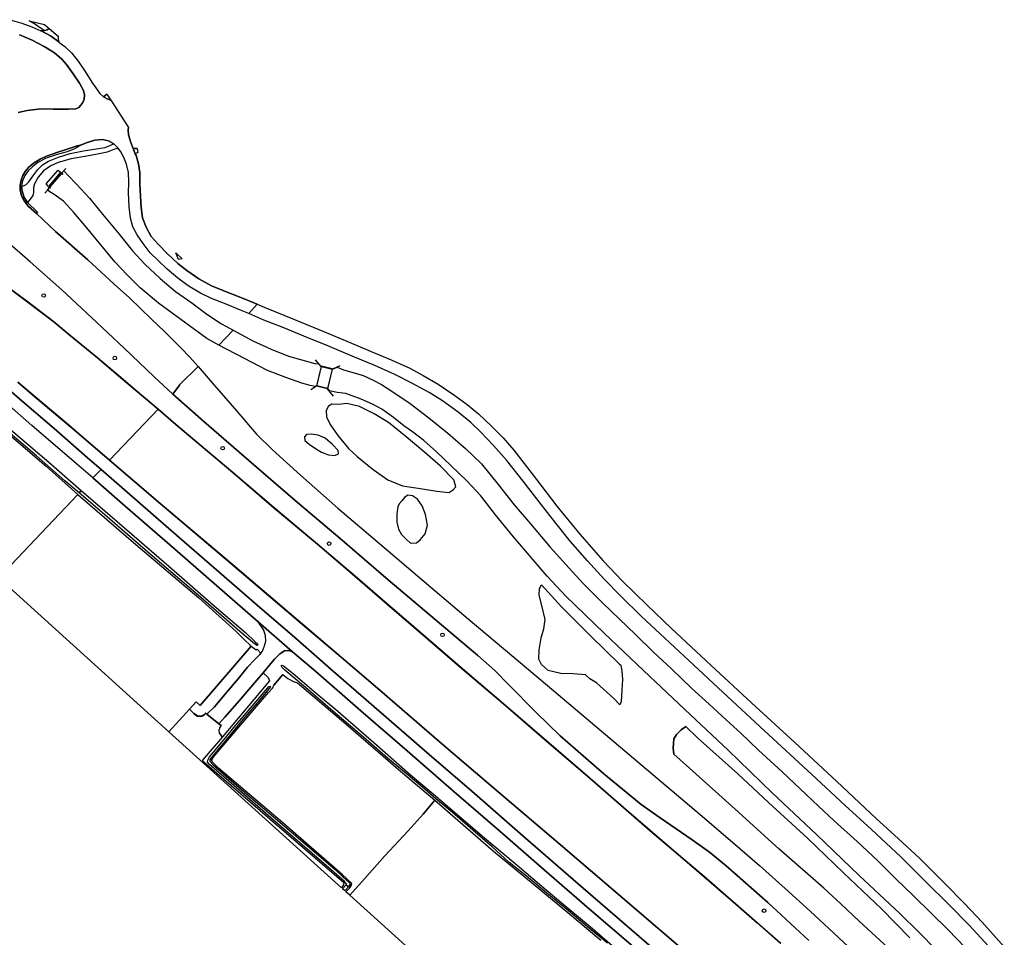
# Model space of a CAD drawing. Extents: x -26035517 to 31750492, y -9237385 to 8160032.
# Tile 297 of 298: x 26956899 to 27299401, y -2984719 to -2665594. Entities that reach past the tile are written whole.
import ezdxf

# ---------------------------------------------------------------- set-up
doc = ezdxf.new("R2010")
doc.units = 0
doc.layers.get('0').update_dxf_attribs({"linetype": 'CONTINUOUS'})
doc.layers.add('T-25', color=7, linetype='CONTINUOUS')

# ---------------------------------------------------------------- blocks, each defined once
blk = doc.blocks.new('BOLDER')
at = {"color": 0}
blk.add_circle((0, 0), 0.625, dxfattribs=at)

msp = doc.modelspace()

# ---------------------------------------------------------------- linework, layer by layer
at = {"layer": 'T-25', "color": 9}
for points in [[(26953618, -2665594, 10921), (26957621, -2666777, 10950), (26961129, -2668101, 10942), (26964291, -2669478, 10954), (26964380, -2669517, 10954), (26967618, -2671263, 10967), (26970534, -2673347, 10925), (26970554, -2673362, 10925), (26972604, -2674868, 10905), (26974928, -2677098, 10868), (26977295, -2679964, 10855), (26979456, -2683230, 10954), (26982240, -2687614, 10921), (26984799, -2691277, 11012), (26986072, -2692422, 11020), (26987303, -2693104, 11020), (26988575, -2693567, 11020), (26994776, -2703142, 10925), (26994607, -2703929, 10925), (26994700, -2705601, 10925), (26995512, -2708245, 10892), (26996379, -2710407, 10854), (26997119, -2712250, 10821), (26997362, -2712856, 10810), (26998198, -2715772, 10830), (26998681, -2718784, 10826), (26998693, -2722823, 10834), (26998936, -2726937, 10793), (26999210, -2730865, 10768), (26999624, -2734529, 10773), (27000841, -2737787, 10760), (27002684, -2740959, 10752), (27005131, -2743754, 10764), (27008199, -2746943, 10793), (27011924, -2750339, 10789), (27015037, -2752818, 10789), (27019247, -2755735, 10740), (27023668, -2758116, 10777), (27028475, -2760102, 10773), (27033813, -2762210, 10863), (27039534, -2764581, 10907), (27036641, -2767739, 10891), (27033653, -2766578, 10905), (27028686, -2764526, 10913), (27023669, -2762537, 10925), (27019796, -2760720, 10913), (27015454, -2758175, 10925), (27011896, -2755483, 10901), (27008242, -2752399, 10884), (27005071, -2749369, 10884), (27002338, -2746636, 10872), (26999851, -2743468, 10876), (26997781, -2740409, 10884), (26996265, -2737670, 10872), (26995423, -2734654, 10851), (26994993, -2730641, 10814), (26994793, -2725760, 10843), (26994840, -2722047, 10785), (26994748, -2718720, 10773), (26994037, -2715885, 10785), (26993123, -2713540, 10785), (26992120, -2711581, 10855), (26991108, -2710221, 10855), (26989677, -2708722, 10869), (26987795, -2707772, 10917), (26985729, -2707254, 11037), (26983082, -2707456, 11161), (26980424, -2708306, 11239), (26978415, -2709123, 11280), (26976500, -2709631, 11351), (26973109, -2710707, 11342), (26969841, -2711817, 11425), (26966242, -2713067, 11503), (26964024, -2714122, 11569), (26961735, -2715466, 11615), (26960094, -2716852, 11702), (26958850, -2718338, 11755), (26957936, -2719737, 11817), (26957391, -2721401, 11826), (26957022, -2723124, 11834), (26957091, -2724820, 11842), (26957525, -2726810, 11871), (26958412, -2728548, 11908), (26959902, -2730398, 11920), (26962729, -2733024, 11900), (26969342, -2739205, 11892), (26980583, -2749059, 11859), (26989817, -2757552, 11871), (26995056, -2762352, 11904), (27002799, -2769742, 11879), (27007308, -2774026, 11879), (27013054, -2779856, 11883), (27016118, -2783007, 11817), (27019032, -2786261, 11860), (27012642, -2792468, 12039), (27012440, -2792677, 12039), (27010123, -2795769, 11960), (27003636, -2789829, 11958), (26993251, -2779878, 11954), (26981913, -2769202, 11999), (26971513, -2759573, 12028), (26960531, -2749785, 12020), (26952504, -2742864, 12024)], [(26953618, -2665594, 10921), (26957621, -2666777, 10950), (26961129, -2668101, 10942), (26964291, -2669478, 10954), (26964380, -2669517, 10954), (26967618, -2671263, 10967), (26970534, -2673347, 10925), (26970554, -2673362, 10925), (26972604, -2674868, 10905), (26974928, -2677098, 10868), (26977295, -2679964, 10855), (26979456, -2683230, 10954), (26982240, -2687614, 10921), (26984799, -2691277, 11012), (26986072, -2692422, 11020), (26987303, -2693104, 11020), (26988575, -2693567, 11020)], [(26956372, -2697838, 11499), (26959474, -2697217, 11367), (26964394, -2696568, 11326), (26968552, -2696665, 11276), (26973868, -2696726, 11219), (26976442, -2696604, 11181), (26977443, -2696072, 11157), (26978190, -2695301, 11136), (26978807, -2694374, 11082), (26979347, -2693274, 11020), (26979491, -2691731, 10954), (26979096, -2690210, 10929), (26977674, -2687695, 10901), (26975535, -2684459, 10876), (26973207, -2681192, 10851), (26971593, -2679346, 10851), (26968963, -2677081, 10851), (26965429, -2674914, 10884), (26961269, -2672751, 10888), (26956800, -2670885, 10909)], [(26956800, -2670885, 10909), (26961269, -2672751, 10888), (26965429, -2674914, 10884), (26968963, -2677081, 10851), (26971593, -2679346, 10851), (26973207, -2681192, 10851), (26975535, -2684459, 10876), (26977674, -2687695, 10901), (26979096, -2690210, 10929), (26979491, -2691731, 10954), (26979347, -2693274, 11020), (26978807, -2694374, 11082), (26978190, -2695301, 11136), (26977443, -2696072, 11157), (26976442, -2696604, 11181), (26973868, -2696726, 11219), (26968552, -2696665, 11276), (26964394, -2696568, 11326), (26959474, -2697217, 11367), (26956372, -2697838, 11499)], [(26967175, -2668646, 10962), (26966503, -2669110, 11000), (26965626, -2669293, 11000), (26965424, -2669321, 10993), (26964291, -2669478, 10954)], [(26970318, -2671350, 10942), (26970301, -2672457, 10934), (26970534, -2673347, 10925)], [(26987238, -2691451, 10962), (26986072, -2692422, 11020)], [(27039534, -2764581, 10907), (27033813, -2762210, 10863), (27028475, -2760102, 10773), (27023668, -2758116, 10777), (27019247, -2755735, 10740), (27015037, -2752818, 10789), (27011924, -2750339, 10789), (27008199, -2746943, 10793), (27005131, -2743754, 10764), (27002684, -2740959, 10752), (27000841, -2737787, 10760), (26999624, -2734529, 10773), (26999210, -2730865, 10768), (26998936, -2726937, 10793), (26998693, -2722823, 10834), (26998681, -2718784, 10826), (26998198, -2715772, 10830), (26997362, -2712856, 10810), (26997119, -2712250, 10821), (26996379, -2710407, 10854), (26995512, -2708245, 10892), (26994700, -2705601, 10925), (26994607, -2703929, 10925), (26994776, -2703142, 10925)], [(26978415, -2709123, 11280), (26976500, -2709631, 11351), (26973109, -2710707, 11342), (26969841, -2711817, 11425), (26966242, -2713067, 11503), (26964024, -2714122, 11569), (26961735, -2715466, 11615), (26960094, -2716852, 11702), (26958850, -2718338, 11755), (26957936, -2719737, 11817), (26957391, -2721401, 11826), (26957022, -2723124, 11834), (26957091, -2724820, 11842), (26957525, -2726810, 11871), (26958412, -2728548, 11908), (26959902, -2730398, 11920), (26962729, -2733024, 11900), (26963120, -2732552, 11916), (26959582, -2729119, 11937)], [(26989677, -2708722, 10869), (26991108, -2710221, 10855), (26989591, -2710741, 10913), (26987324, -2711609, 10967), (26983971, -2712316, 11049), (26980275, -2713049, 11198), (26974854, -2714034, 11338), (26970301, -2715263, 11425), (26967691, -2716362, 11487), (26965223, -2718131, 11545), (26963299, -2720379, 11619), (26962073, -2722667, 11706), (26961659, -2723954, 11805), (26961658, -2725660, 11830), (26961450, -2726759, 11859), (26960563, -2728027, 11912), (26959582, -2729119, 11937), (26958474, -2727384, 11875), (26957722, -2725069, 11772), (26957567, -2723484, 11809), (26958188, -2723407, 11830), (26959197, -2722915, 11813), (26960114, -2721940, 11784), (26961826, -2719584, 11689), (26963217, -2717665, 11611), (26964806, -2716088, 11561), (26966947, -2714778, 11541), (26970385, -2713443, 11508), (26974510, -2712112, 11429), (26979038, -2711258, 11264), (26983455, -2710537, 11152), (26986632, -2710022, 10971), (26988267, -2709396, 10909), (26989677, -2708722, 10869)], [(26978415, -2709123, 11280), (26976013, -2710504, 11347), (26973408, -2711510, 11367), (26969960, -2712519, 11404), (26966081, -2713754, 11528), (26963205, -2715280, 11598), (26961300, -2716756, 11673), (26959818, -2718171, 11739), (26958720, -2719731, 11772), (26957909, -2721634, 11797), (26957567, -2723484, 11809)], [(26978415, -2709123, 11280), (26980424, -2708306, 11239), (26983082, -2707456, 11161), (26985729, -2707254, 11037), (26987795, -2707772, 10917), (26989677, -2708722, 10869)], [(27036641, -2767739, 10891), (27033653, -2766578, 10905), (27028686, -2764526, 10913), (27023669, -2762537, 10925), (27019796, -2760720, 10913), (27015454, -2758175, 10925), (27011896, -2755483, 10901), (27008242, -2752399, 10884), (27005071, -2749369, 10884), (27002338, -2746636, 10872), (26999851, -2743468, 10876), (26997781, -2740409, 10884), (26996265, -2737670, 10872), (26995423, -2734654, 10851), (26994993, -2730641, 10814), (26994793, -2725760, 10843), (26994840, -2722047, 10785), (26994748, -2718720, 10773), (26994037, -2715885, 10785), (26993123, -2713540, 10785), (26992120, -2711581, 10855), (26991108, -2710221, 10855)], [(26997715, -2710350, 10851), (26996379, -2710407, 10854)], [(26998017, -2711785, 10851), (26997119, -2712250, 10821)], [(26972917, -2717383, 10661), (26971419, -2718947, 10620), (26971044, -2718651, 10620), (26966969, -2723554, 10591), (26967310, -2723852, 10591), (26966534, -2724894, 10600), (26965593, -2725952, 10607)], [(26966899, -2723560, 10591), (26966097, -2722723, 10657), (26970283, -2717885, 10719), (26971037, -2718582, 10620)], [(26971364, -2718995, 11805), (26967350, -2723738, 11809)], [(26971830, -2719372, 10636), (26971419, -2718947, 10620)], [(26967580, -2724086, 10591), (26967310, -2723852, 10591)], [(27019032, -2786261, 11860), (27016118, -2783007, 11817), (27013054, -2779856, 11883), (27007308, -2774026, 11879), (27002799, -2769742, 11879), (26995056, -2762352, 11904), (26989817, -2757552, 11871), (26980583, -2749059, 11859), (26969342, -2739205, 11892), (26962729, -2733024, 11900)], [(27010123, -2795769, 11960), (27003636, -2789829, 11958), (26993251, -2779878, 11954), (26981913, -2769202, 11999), (26971513, -2759573, 12028), (26960531, -2749785, 12020), (26952504, -2742864, 12024), (26949576, -2740347, 12073)], [(26953279, -2758868, 10938), (26959334, -2763371, 10979), (26968816, -2770584, 10979), (26974466, -2775307, 10979), (26983994, -2783104, 10975), (26992082, -2789940, 11070), (27005102, -2801021, 11086), (27005038, -2801097, 10630), (26992018, -2790016, 10630), (26983930, -2783180, 10630), (26974402, -2775385, 10630), (26968754, -2770662, 10630), (26959274, -2763451, 10630), (26953219, -2758948, 10630)], [(26953219, -2758948, 10630), (26959274, -2763451, 10630), (26968754, -2770662, 10630), (26974402, -2775385, 10630), (26983930, -2783180, 10630), (26992018, -2790016, 10630), (27005038, -2801097, 10630), (26988155, -2818836, 10630), (26977416, -2809578, 10630), (26973821, -2806535, 10630), (26962246, -2796738, 10630), (26956293, -2791649, 10630)], [(26953249, -2758908, 10938), (26959304, -2763411, 10979), (26968785, -2770623, 10979), (26974434, -2775346, 10979), (26983962, -2783142, 10975), (26992050, -2789978, 11070), (27005070, -2801059, 11086)], [(26985206, -2822045, 12014), (26980401, -2817896, 11949), (26968924, -2807740, 11875), (26956921, -2797508, 11813), (26945357, -2787535, 11792), (26933189, -2776787, 11772), (26923119, -2768157, 11879), (26917827, -2763808, 11838)], [(27293924, -2987759, 11015), (27287170, -2980530, 11015), (27280263, -2973412, 10986), (27272037, -2965362, 10944), (27263371, -2956755, 10911), (27253217, -2947235, 10973), (27244096, -2938877, 10978), (27232312, -2927997, 10998), (27215930, -2912858, 10994), (27201480, -2899505, 10990), (27189616, -2888397, 10957), (27179639, -2879190, 10973), (27173073, -2872983, 11015), (27165983, -2866102, 11019), (27160233, -2860136, 11011), (27154454, -2853837, 11011), (27148384, -2846896, 10994), (27143448, -2840746, 10998), (27137550, -2833215, 11002), (27132023, -2826047, 10986), (27126355, -2818882, 10953), (27121728, -2813639, 10957), (27117333, -2809080, 10940), (27113776, -2805640, 10936), (27109395, -2802110, 10924), (27103924, -2798196, 10907), (27099286, -2795279, 10903), (27093321, -2791944, 10903), (27087443, -2789022, 10903), (27080429, -2785847, 10878), (27073372, -2782938, 10882), (27064074, -2779044, 10895), (27055787, -2775614, 10907), (27048727, -2772792, 10915), (27041817, -2770052, 10903), (27036641, -2767739, 10891), (27039534, -2764581, 10907), (27041922, -2765575, 10920), (27052533, -2769869, 10920), (27062876, -2774204, 10907), (27070689, -2777380, 10965), (27079145, -2780935, 10990), (27086110, -2783880, 10994), (27092665, -2786813, 10994), (27097281, -2789319, 10998), (27102512, -2792376, 10998), (27108259, -2796257, 10990), (27112605, -2799424, 10990), (27116445, -2802613, 11011), (27121028, -2807007, 11002), (27125082, -2811025, 10994), (27128744, -2815298, 10986), (27132429, -2819970, 10965), (27136671, -2825479, 10965), (27143744, -2834773, 10940), (27151692, -2844511, 10915), (27159837, -2853843, 10903), (27166538, -2860894, 10895), (27175147, -2869191, 10878), (27183622, -2877329, 10895), (27197265, -2890114, 10895), (27211420, -2903151, 10895), (27226489, -2917007, 10886), (27241123, -2930533, 10886), (27254872, -2943441, 10878), (27262639, -2950480, 10878), (27269889, -2957142, 10878), (27278599, -2965906, 10882), (27285557, -2972936, 10891), (27291673, -2979448, 10891), (27299401, -2988090, 10891)], [(27039534, -2764581, 10907), (27041922, -2765575, 10920), (27052533, -2769869, 10920), (27062876, -2774204, 10907), (27070689, -2777380, 10965), (27079145, -2780935, 10990), (27086110, -2783880, 10994), (27092665, -2786813, 10994), (27097281, -2789319, 10998), (27102512, -2792376, 10998), (27108259, -2796257, 10990), (27112605, -2799424, 10990), (27116445, -2802613, 11011), (27121028, -2807007, 11002), (27125082, -2811025, 10994), (27128744, -2815298, 10986), (27132429, -2819970, 10965), (27136671, -2825479, 10965), (27143744, -2834773, 10940), (27151692, -2844511, 10915), (27159837, -2853843, 10903), (27166538, -2860894, 10895), (27175147, -2869191, 10878), (27183622, -2877329, 10895), (27197265, -2890114, 10895), (27211420, -2903151, 10895), (27226489, -2917007, 10886), (27241123, -2930533, 10886), (27254872, -2943441, 10878), (27262639, -2950480, 10878), (27269889, -2957142, 10878), (27278599, -2965906, 10882), (27285557, -2972936, 10891), (27291673, -2979448, 10891), (27299401, -2988090, 10891)], [(27293924, -2987759, 11015), (27287170, -2980530, 11015), (27280263, -2973412, 10986), (27272037, -2965362, 10944), (27263371, -2956755, 10911), (27253217, -2947235, 10973), (27244096, -2938877, 10978), (27232312, -2927997, 10998), (27215930, -2912858, 10994), (27201480, -2899505, 10990), (27189616, -2888397, 10957), (27179639, -2879190, 10973), (27173073, -2872983, 11015), (27165983, -2866102, 11019), (27160233, -2860136, 11011), (27154454, -2853837, 11011), (27148384, -2846896, 10994), (27143448, -2840746, 10998), (27137550, -2833215, 11002), (27132023, -2826047, 10986), (27126355, -2818882, 10953), (27121728, -2813639, 10957), (27117333, -2809080, 10940), (27113776, -2805640, 10936), (27109395, -2802110, 10924), (27103924, -2798196, 10907), (27099286, -2795279, 10903), (27093321, -2791944, 10903), (27087443, -2789022, 10903), (27080429, -2785847, 10878), (27073372, -2782938, 10882), (27064074, -2779044, 10895), (27055787, -2775614, 10907), (27048727, -2772792, 10915), (27041817, -2770052, 10903), (27036641, -2767739, 10891)], [(26982365, -2824981, 11976), (26976650, -2820084, 11970), (26961128, -2806671, 11949), (26944262, -2792013, 11842), (26929606, -2779315, 11826), (26923344, -2773923, 11839)], [(27275860, -2989183, 9817), (27269651, -2982899, 9817), (27263041, -2976470, 9817), (27248929, -2963192, 9817), (27234043, -2948919, 9817), (27218691, -2934480, 9817), (27203374, -2919693, 9817), (27188280, -2905546, 9817), (27173879, -2891930, 9817), (27160230, -2878911, 9817), (27146878, -2866033, 9817), (27140338, -2859157, 9817), (27128669, -2845480, 9817), (27122454, -2837849, 9817), (27117347, -2831230, 9817), (27112486, -2826009, 9817), (27106926, -2820592, 9817), (27101883, -2815875, 9817), (27097455, -2811964, 9817), (27093582, -2808975, 9817), (27090475, -2806829, 9817), (27086949, -2803917, 9817), (27082814, -2800998, 9817), (27079574, -2799346, 9817), (27075653, -2797568, 9817), (27070352, -2795604, 9817), (27067297, -2795228, 9817), (27064716, -2794723, 9817), (27064035, -2793903, 9817), (27060134, -2792944, 9817), (27059753, -2793194, 9817), (27057977, -2792776, 9817), (27055064, -2792027, 9817), (27049427, -2790085, 9817), (27043064, -2787623, 9817), (27037536, -2784713, 9817), (27032444, -2782051, 9817), (27028567, -2780086, 9817), (27026116, -2778788, 9817), (27031140, -2773586, 9817), (27033923, -2775114, 9817), (27037961, -2777233, 9817), (27044375, -2780199, 9817), (27050375, -2782632, 9817), (27056724, -2784392, 9817), (27059572, -2785208, 9817), (27060887, -2785240, 9817), (27061791, -2786227, 9817), (27065687, -2787185, 9817), (27067384, -2786393, 9817), (27069593, -2787404, 9817), (27072464, -2788197, 9817), (27076348, -2789284, 9817), (27079907, -2790969, 9817), (27082725, -2792419, 9817), (27086680, -2795043, 9817), (27092708, -2799124, 9817), (27099247, -2804083, 9817), (27105785, -2809431, 9817), (27111980, -2814769, 9817), (27117522, -2820091, 9817), (27123339, -2827210, 9817), (27128931, -2834257, 9817), (27134589, -2840938, 9817), (27141458, -2849025, 9817), (27146910, -2855102, 9817), (27152822, -2861514, 9817), (27159764, -2868471, 9817), (27165393, -2873912, 9817), (27171065, -2879374, 9817), (27177409, -2885590, 9817), (27183576, -2891362, 9817), (27190635, -2898079, 9817), (27196704, -2903667, 9817), (27202706, -2909092, 9817), (27207774, -2913777, 9817), (27213912, -2919658, 9817), (27222082, -2927145, 9817), (27228394, -2933037, 9817), (27234782, -2939087, 9817), (27240270, -2944227, 9817), (27248268, -2951433, 9817), (27255365, -2958164, 9817), (27261579, -2964287, 9817), (27267934, -2970456, 9817), (27273928, -2976367, 9817), (27279957, -2982246, 9817), (27285700, -2988165, 9817)], [(27068281, -2785922, 10762), (27065682, -2787132, 10978), (27061818, -2786182, 10994), (27059762, -2783928, 10704)], [(27231451, -2985780, 12403), (27217133, -2972655, 12387), (27202611, -2959849, 12300), (27196870, -2955096, 12300), (27190796, -2950855, 12279), (27179736, -2943148, 12258), (27173056, -2938490, 12192), (27160145, -2927828, 12138), (27150244, -2919322, 12109), (27144932, -2914645, 12026), (27136730, -2906636, 12014), (27126840, -2896689, 12001), (27122169, -2891902, 12001), (27116225, -2886733, 12001), (27101446, -2874169, 11997), (27085108, -2860361, 12001), (27068323, -2846073, 11972), (27052728, -2832846, 11893), (27036616, -2818953, 11922), (27020903, -2805380, 11989), (27010123, -2795769, 11960), (27012440, -2792677, 12039), (27012642, -2792468, 12039), (27019032, -2786261, 11860), (27023891, -2791890, 11877), (27032397, -2801694, 11910), (27039260, -2809699, 11939), (27044743, -2815082, 11943), (27054535, -2824010, 11935), (27067615, -2835524, 11947), (27082108, -2847787, 12018), (27097588, -2860939, 12076), (27112960, -2873915, 12076), (27128805, -2887280, 12134), (27142687, -2899049, 12146), (27180176, -2930697, 12304), (27195155, -2943261, 12412), (27207457, -2953857, 12432), (27214270, -2959772, 12445), (27223198, -2967763, 12503), (27231925, -2975629, 12503), (27238362, -2981605, 12523), (27246911, -2989690, 12540)], [(27019032, -2786261, 11860), (27023891, -2791890, 11877), (27032397, -2801694, 11910), (27039260, -2809699, 11939), (27044743, -2815082, 11943), (27054535, -2824010, 11935), (27067615, -2835524, 11947), (27082108, -2847787, 12018), (27097588, -2860939, 12076), (27112960, -2873915, 12076), (27128805, -2887280, 12134), (27142687, -2899049, 12146), (27180176, -2930697, 12304), (27195155, -2943261, 12412), (27207457, -2953857, 12432), (27214270, -2959772, 12445), (27223198, -2967763, 12503), (27231925, -2975629, 12503), (27238362, -2981605, 12523), (27246911, -2989690, 12540)], [(27065634, -2787069, 10978), (27061882, -2786146, 10994)], [(26956293, -2791649, 10630), (26962246, -2796738, 10630), (26973821, -2806535, 10630), (26977416, -2809578, 10630), (26988155, -2818836, 10630), (26988089, -2818912, 11247), (26977352, -2809654, 11214), (26973757, -2806611, 11225), (26962182, -2796814, 11260), (26956225, -2791723, 11260)], [(26988122, -2818874, 11247), (26977384, -2809616, 11214), (26973789, -2806573, 11225), (26962214, -2796776, 11260), (26956259, -2791686, 11260)], [(27066107, -2796477, 10862), (27064007, -2793948, 10978), (27060143, -2792998, 10994), (27058223, -2794263, 10957)], [(27063945, -2793984, 10978), (27060183, -2793059, 10994)], [(27010123, -2795769, 11960), (27020903, -2805380, 11989), (27036616, -2818953, 11922), (27052728, -2832846, 11893), (27068323, -2846073, 11972), (27085108, -2860361, 12001), (27101446, -2874169, 11997), (27116225, -2886733, 12001), (27122169, -2891902, 12001), (27126840, -2896689, 12001), (27136730, -2906636, 12014), (27144932, -2914645, 12026), (27150244, -2919322, 12109), (27160145, -2927828, 12138), (27173056, -2938490, 12192), (27179736, -2943148, 12258), (27190796, -2950855, 12279), (27196870, -2955096, 12300), (27202611, -2959849, 12300), (27217133, -2972655, 12387), (27231451, -2985780, 12403)], [(27191685, -2992397, 10630), (27166748, -2971067, 10630), (27144218, -2951894, 10630), (27123332, -2934096, 10630), (27103598, -2917279, 10630), (27081374, -2898045, 10630), (27056850, -2877206, 10630), (27030209, -2854479, 10630), (27005791, -2833842, 10630), (26988155, -2818836, 10630), (27005038, -2801097, 10630), (27011193, -2806327, 10630), (27031008, -2823086, 10630), (27045233, -2835228, 10630), (27060494, -2848045, 10630), (27073475, -2859076, 10630), (27084766, -2868856, 10630), (27098896, -2881042, 10630), (27110826, -2891337, 10630), (27125152, -2903511, 10630), (27140059, -2916397, 10630), (27154375, -2928671, 10630), (27166135, -2938909, 10630), (27176950, -2948216, 10630), (27185982, -2955968, 10630), (27194882, -2963570, 10630), (27205139, -2972429, 10630), (27213394, -2979655, 10630), (27221601, -2986835, 10630)], [(27221601, -2986835, 10630), (27213394, -2979655, 10630), (27205139, -2972429, 10630), (27194882, -2963570, 10630), (27185982, -2955968, 10630), (27176950, -2948216, 10630), (27166135, -2938909, 10630), (27154375, -2928671, 10630), (27140059, -2916397, 10630), (27125152, -2903511, 10630), (27110826, -2891337, 10630), (27098896, -2881042, 10630), (27084766, -2868856, 10630), (27073475, -2859076, 10630), (27060494, -2848045, 10630), (27045233, -2835228, 10630), (27031008, -2823086, 10630), (27011193, -2806327, 10630), (27005038, -2801097, 10630), (27005102, -2801021, 11086), (27011257, -2806251, 10994), (27031072, -2823010, 10986), (27045297, -2835152, 10973), (27060558, -2847969, 10973), (27073541, -2859000, 10973), (27084832, -2868780, 10973), (27098962, -2880966, 10973), (27110892, -2891261, 10973), (27125218, -2903435, 10973), (27140125, -2916321, 10973), (27154441, -2928595, 10969), (27166201, -2938833, 10973), (27177016, -2948140, 10998), (27186048, -2955892, 11023), (27194948, -2963494, 11023), (27205205, -2972353, 11023), (27213460, -2979579, 11023), (27221667, -2986761, 11019)], [(27005150, -2801127, 11085), (27011225, -2806289, 10994), (27031040, -2823048, 10986), (27045265, -2835190, 10973), (27060526, -2848007, 10973), (27073508, -2859038, 10973), (27084799, -2868818, 10973), (27098929, -2881004, 10973), (27110859, -2891299, 10973), (27125185, -2903473, 10973), (27140092, -2916359, 10973), (27154408, -2928633, 10969), (27166168, -2938871, 10973), (27176983, -2948178, 10998), (27186015, -2955930, 11023), (27194915, -2963532, 11023), (27205172, -2972391, 11023), (27213427, -2979617, 11023), (27221634, -2986798, 11019)], [(27071291, -2814770, 11114), (27074318, -2817525, 11139), (27079825, -2822000, 11147), (27084907, -2825575, 11118), (27090023, -2827742, 11127), (27096971, -2828799, 11060), (27101975, -2829604, 11048), (27106143, -2830075, 11023), (27107728, -2829106, 10986), (27108603, -2828043, 10936), (27107936, -2825655, 10862), (27103250, -2820830, 10729), (27097831, -2816102, 10725), (27091280, -2810631, 10696), (27085155, -2805727, 10667), (27080232, -2802686, 10646), (27075156, -2800071, 10663), (27070700, -2799129, 10712), (27067877, -2799385, 10783), (27065493, -2799305, 10870), (27064298, -2800057, 10920), (27063462, -2801480, 10969), (27063587, -2803767, 10973), (27064899, -2806416, 10965), (27067603, -2810244, 11031), (27071291, -2814770, 11114)], [(26951388, -2806179, 10091), (26967001, -2819511, 10091), (26978292, -2829332, 10091), (26977534, -2830164, 10091), (26972577, -2825944, 10091), (26962719, -2817310, 10091), (26953583, -2809491, 10091)], [(27061854, -2815982, 11247), (27064304, -2816978, 11201), (27066531, -2817178, 11168), (27067814, -2816579, 11147), (27067718, -2815438, 11127), (27065756, -2813336, 11114), (27063158, -2811181, 11114), (27060724, -2810085, 11164), (27058282, -2809719, 11214), (27056682, -2809843, 11272), (27055961, -2810622, 11268), (27056131, -2811889, 11268), (27057572, -2813231, 11259), (27060121, -2814983, 11251), (27061854, -2815982, 11247)], [(27170252, -2987862, 12287), (27155136, -2974876, 12233), (27139304, -2961212, 12138), (27123964, -2947862, 12138), (27108028, -2934122, 12192), (27091695, -2919903, 12130), (27075563, -2905983, 12175), (27059868, -2892231, 12217), (27051749, -2885407, 12188), (27039910, -2874995, 12254), (27027266, -2863984, 12225), (27010826, -2849728, 12088), (26993570, -2834761, 11989), (26982365, -2824981, 11976), (26985206, -2822045, 12014), (26998773, -2833798, 11989), (27012389, -2845640, 12014), (27026262, -2857764, 12155), (27039522, -2869168, 12246), (27052595, -2880505, 12237), (27066035, -2892224, 12159), (27081879, -2905953, 12184), (27099382, -2921167, 12200), (27114206, -2933936, 12134), (27132854, -2950191, 12188), (27152906, -2967610, 12208), (27167298, -2980018, 12300), (27180039, -2991012, 12329)], [(27261276, -3073849, 12590), (27255801, -3067499, 12519), (27244897, -3055123, 12490), (27233523, -3042705, 12457), (27223598, -3032233, 12449), (27213269, -3021476, 12387), (27204431, -3012914, 12345), (27197413, -3006442, 12370), (27189125, -2998947, 12362), (27180039, -2991012, 12329), (27167298, -2980018, 12300), (27152906, -2967610, 12208), (27132854, -2950191, 12188), (27114206, -2933936, 12134), (27099382, -2921167, 12200), (27081879, -2905953, 12184), (27066035, -2892224, 12159), (27052595, -2880505, 12237), (27039522, -2869168, 12246), (27026262, -2857764, 12155), (27012389, -2845640, 12014), (26998773, -2833798, 11989), (26985206, -2822045, 12014)], [(27191619, -2992473, 11073), (27166684, -2971143, 11110), (27144154, -2951970, 11114), (27123268, -2934172, 11114), (27103532, -2917355, 11168), (27081308, -2898121, 11164), (27056786, -2877282, 11185), (27030145, -2854555, 11181), (27005727, -2833918, 11243), (26988089, -2818912, 11247), (26988155, -2818836, 10630), (27005791, -2833842, 10630), (27030209, -2854479, 10630), (27056850, -2877206, 10630), (27081374, -2898045, 10630), (27103598, -2917279, 10630), (27123332, -2934096, 10630), (27144218, -2951894, 10630), (27166748, -2971067, 10630), (27191685, -2992397, 10630)], [(27266857, -3067981, 11008), (27259256, -3059587, 10957), (27248311, -3047624, 11007), (27239157, -3037757, 11060), (27229850, -3028232, 11060), (27221681, -3019939, 11118), (27213046, -3011621, 11077), (27204549, -3003816, 11077), (27191652, -2992435, 11073), (27166716, -2971105, 11110), (27144186, -2951932, 11114), (27123300, -2934134, 11114), (27103565, -2917317, 11168), (27081341, -2898083, 11164), (27056818, -2877244, 11185), (27030177, -2854517, 11181), (27005759, -2833880, 11243), (26988153, -2818900, 11247)], [(26982365, -2824981, 11976), (26993570, -2834761, 11989), (27010826, -2849728, 12088), (27027266, -2863984, 12225), (27039910, -2874995, 12254), (27051749, -2885407, 12188), (27059868, -2892231, 12217), (27075563, -2905983, 12175), (27091695, -2919903, 12130), (27108028, -2934122, 12192), (27123964, -2947862, 12138), (27139304, -2961212, 12138), (27155136, -2974876, 12233), (27170252, -2987862, 12287), (27184587, -3000318, 12287), (27199054, -3013468, 12271), (27212764, -3026891, 12366), (27227286, -3042070, 12358), (27240635, -3056686, 12428), (27252989, -3070344, 12436), (27258480, -3076773, 12461)], [(27088877, -2833959, 11243), (27088395, -2835061, 11284), (27088034, -2837463, 11371), (27088124, -2840369, 11475), (27088620, -2842766, 11533), (27089744, -2844602, 11616), (27091390, -2846286, 11666), (27092901, -2847627, 11695), (27094937, -2847577, 11670), (27096225, -2846540, 11525), (27097913, -2844362, 11404), (27098753, -2841369, 11346), (27098076, -2837688, 11342), (27096904, -2834667, 11156), (27095241, -2832344, 11156), (27093557, -2831170, 11143), (27091878, -2830913, 11143), (27090725, -2831724, 11164), (27089861, -2832935, 11193), (27088877, -2833959, 11243)], [(27155234, -2894844, 11666), (27153691, -2893492, 11632), (27149482, -2893074, 11898), (27145181, -2892963, 11993), (27140757, -2891888, 12010), (27138401, -2889878, 11927), (27137441, -2887961, 11840), (27137631, -2884691, 11765), (27138279, -2880603, 11608), (27139173, -2877432, 11491), (27139689, -2874230, 11400), (27138630, -2869787, 11346), (27137641, -2865737, 11251), (27137708, -2863401, 11164), (27138460, -2862147, 11136)], [(27022050, -2907152, 11384), (27024616, -2904512, 11413), (27028805, -2899581, 11491), (27032870, -2894778, 11603), (27036194, -2890757, 11649), (27038587, -2888177, 11719), (27040461, -2886328, 11773), (27040838, -2885865, 11793), (27041412, -2885160, 11823), (27042034, -2883398, 11914), (27042496, -2881729, 12043), (27042454, -2879918, 12138), (27041878, -2877955, 12200), (27039910, -2874995, 12254)], [(27026140, -2910466, 11387), (27028225, -2908138, 11429), (27032525, -2903245, 11479), (27039424, -2895238, 11591), (27041535, -2892730, 11656), (27044234, -2889524, 11740), (27045586, -2887960, 11835), (27047400, -2886082, 12022), (27048992, -2885044, 12109), (27050484, -2885028, 12163), (27051749, -2885407, 12188)], [(27040838, -2885865, 11793), (27039458, -2884547, 11595)], [(27161322, -2986805, 10232), (27154434, -2981110, 10227), (27147748, -2975474, 10227), (27140226, -2969339, 10227), (27133242, -2963510, 10211), (27127090, -2958550, 10207), (27121279, -2953304, 10207), (27114471, -2947413, 10207), (27107282, -2941207, 10207), (27101711, -2936534, 10207), (27097796, -2933250, 10207), (27091356, -2927789, 10207), (27084851, -2922389, 10207), (27076537, -2915116, 10207), (27065832, -2906025, 10207), (27056326, -2897869, 10207), (27049093, -2891767, 10207), (27048059, -2890791, 10207), (27047847, -2890319, 10207), (27048092, -2890048, 10207), (27048702, -2890273, 10207), (27052084, -2893006, 10207), (27060024, -2899771, 10207), (27067581, -2906122, 10207), (27080069, -2917019, 10207), (27092856, -2928186, 10207), (27100012, -2934224, 10207), (27107248, -2940346, 10207), (27117832, -2949522, 10207), (27129914, -2959618, 10207), (27138569, -2966895, 10207), (27144488, -2971929, 10207), (27156133, -2981641, 10207), (27165623, -2989874, 10207)], [(27166011, -2890111, 11158), (27166361, -2892168, 11247), (27166574, -2895111, 11355), (27166372, -2898798, 11400), (27166105, -2902731, 11442), (27165631, -2903830, 11502)], [(27041535, -2892730, 11656), (27043280, -2894338, 11570), (27043825, -2895527, 11529)], [(27048409, -2893315, 11085), (27045269, -2897009, 11036)], [(27015913, -2905430, 11001), (27017482, -2906870, 11300)], [(27026930, -2911104, 11300), (27026140, -2910466, 11387), (27022050, -2907152, 11384), (27021629, -2906816, 11300)], [(27258954, -2988391, 11516), (27248935, -2979097, 11529), (27242514, -2973109, 11653), (27236570, -2967595, 11765), (27220989, -2953987, 11570), (27205819, -2940140, 11438), (27189907, -2925861, 11496), (27184439, -2921066, 11494), (27184187, -2918913, 11467), (27184393, -2915726, 11355), (27185396, -2914148, 11297), (27187024, -2912614, 11239), (27188587, -2911403, 11076), (27192626, -2915315, 11077), (27206711, -2927889, 11019), (27217358, -2937870, 10990), (27230892, -2950189, 11135), (27243429, -2962247, 11284), (27256627, -2974771, 11317), (27266513, -2984884, 11351)], [(27188587, -2911403, 11076), (27187024, -2912614, 11239), (27185396, -2914148, 11297), (27184393, -2915726, 11355), (27184187, -2918913, 11467), (27184439, -2921066, 11494)], [(27210838, -3095806, 10634), (27071725, -2970089, 10762), (27076841, -2964371, 10745), (27083902, -2956383, 10692), (27092056, -2947727, 10563), (27097202, -2941922, 10530), (27101282, -2937016, 10509), (27121700, -2954745, 10509), (27135561, -2966131, 10501), (27147530, -2976140, 10501), (27159079, -2985696, 10489)], [(27101282, -2937016, 10509), (27097202, -2941922, 10530), (27092056, -2947727, 10563), (27083902, -2956383, 10692), (27076841, -2964371, 10745), (27071725, -2970089, 10762)]]:
    msp.add_polyline3d(points, dxfattribs=at)
for points in [[(26965424, -2669321, 10993), (26964195, -2668517, 11057), (26962016, -2667019, 11070), (26960176, -2666007, 11041), (26965495, -2667248, 11062), (26967175, -2668646, 10962), (26966503, -2669110, 11000), (26965626, -2669293, 11000)], [(26965424, -2669321, 10993), (26965626, -2669293, 11000), (26966503, -2669110, 11000), (26967175, -2668646, 10962), (26970318, -2671350, 10942), (26970301, -2672457, 10934), (26970534, -2673347, 10925), (26967618, -2671263, 10967), (26964380, -2669517, 10954), (26964291, -2669478, 10954)], [(26986072, -2692422, 11020), (26987238, -2691451, 10962), (26988575, -2693567, 11020), (26987303, -2693104, 11020)], [(26978415, -2709123, 11280), (26976013, -2710504, 11347), (26973408, -2711510, 11367), (26969960, -2712519, 11404), (26966081, -2713754, 11528), (26963205, -2715280, 11598), (26961300, -2716756, 11673), (26959818, -2718171, 11739), (26958720, -2719731, 11772), (26957909, -2721634, 11797), (26957567, -2723484, 11809), (26957722, -2725069, 11772), (26958474, -2727384, 11875), (26959582, -2729119, 11937), (26963120, -2732552, 11916), (26962729, -2733024, 11900), (26959902, -2730398, 11920), (26958412, -2728548, 11908), (26957525, -2726810, 11871), (26957091, -2724820, 11842), (26957022, -2723124, 11834), (26957391, -2721401, 11826), (26957936, -2719737, 11817), (26958850, -2718338, 11755), (26960094, -2716852, 11702), (26961735, -2715466, 11615), (26964024, -2714122, 11569), (26966242, -2713067, 11503), (26969841, -2711817, 11425), (26973109, -2710707, 11342), (26976500, -2709631, 11351)], [(26989677, -2708722, 10869), (26991108, -2710221, 10855), (26989591, -2710741, 10913), (26987324, -2711609, 10967), (26983971, -2712316, 11049), (26980275, -2713049, 11198), (26974854, -2714034, 11338), (26970301, -2715263, 11425), (26967691, -2716362, 11487), (26965223, -2718131, 11545), (26963299, -2720379, 11619), (26962073, -2722667, 11706), (26961659, -2723954, 11805), (26961658, -2725660, 11830), (26961450, -2726759, 11859), (26960563, -2728027, 11912), (26959582, -2729119, 11937), (26958474, -2727384, 11875), (26957722, -2725069, 11772), (26957567, -2723484, 11809), (26958188, -2723407, 11830), (26959197, -2722915, 11813), (26960114, -2721940, 11784), (26961826, -2719584, 11689), (26963217, -2717665, 11611), (26964806, -2716088, 11561), (26966947, -2714778, 11541), (26970385, -2713443, 11508), (26974510, -2712112, 11429), (26979038, -2711258, 11264), (26983455, -2710537, 11152), (26986632, -2710022, 10971), (26988267, -2709396, 10909)], [(26997119, -2712250, 10821), (26996379, -2710407, 10854), (26997715, -2710350, 10851), (26998017, -2711785, 10851)], [(26966899, -2723560, 10591), (26966097, -2722723, 10657), (26970283, -2717885, 10719), (26971037, -2718582, 10620)], [(26972224, -2718177, 9819), (26973786, -2719729, 9819), (26976651, -2722736, 9819), (26981192, -2727672, 9819), (26985740, -2733198, 9819), (26991503, -2740182, 9819), (26996147, -2746017, 9819), (27000380, -2750643, 9819), (27005818, -2755588, 9819), (27011102, -2760077, 9819), (27016762, -2764110, 9819), (27022003, -2767950, 9819), (27027132, -2771338, 9819), (27031140, -2773586, 9817), (27026116, -2778788, 9817), (27022044, -2776443, 9819), (27014662, -2771125, 9819), (27005186, -2764138, 9819), (26998793, -2758877, 9819), (26994237, -2754334, 9819), (26989997, -2749852, 9819), (26985181, -2743926, 9819), (26980300, -2738037, 9819), (26975790, -2732597, 9819), (26972142, -2728678, 9819), (26968927, -2726385, 9819), (26967705, -2725657, 9819), (26966573, -2724926, 9819), (26967316, -2723923, 9819), (26967547, -2724124, 9819), (26967613, -2724048, 9819), (26967343, -2723814, 9819), (26967039, -2723548, 9819), (26971051, -2718720, 9819), (26971385, -2718984, 9819), (26971794, -2719407, 9819), (26971866, -2719337, 9819), (26971492, -2718943, 9819)], [(26971402, -2719027, 9819), (26967388, -2723770, 9819), (26967312, -2723706, 9819), (26971326, -2718963, 9819)], [(27013399, -2748751, 10800), (27012141, -2748974, 10800), (27011262, -2746724, 10800)], [(26922112, -2772862, 11842), (26920053, -2771089, 11846), (26915182, -2767141, 11788), (26917827, -2763808, 11838), (26923119, -2768157, 11879), (26933189, -2776787, 11772), (26945357, -2787535, 11792), (26956921, -2797508, 11813), (26968924, -2807740, 11875), (26980401, -2817896, 11949), (26985206, -2822045, 12014), (26982365, -2824981, 11976), (26976650, -2820084, 11970), (26961128, -2806671, 11949), (26944262, -2792013, 11842), (26929606, -2779315, 11826), (26923344, -2773923, 11839)], [(27063969, -2793887, 10978), (27060207, -2792962, 10994), (27061858, -2786243, 10994), (27065610, -2787166, 10978)], [(27063942, -2793933, 11050), (27060213, -2793015, 11050), (27061882, -2786198, 11050), (27065617, -2787116, 11050)], [(26911652, -2827100, 10958), (26914210, -2823382, 10929), (26918736, -2817489, 10868), (26921553, -2813418, 10834), (26922332, -2811799, 10694), (26923250, -2810487, 10694), (26924015, -2809901, 10752), (26926621, -2806571, 10744), (26931176, -2800152, 10744), (26933598, -2796901, 10744), (26934864, -2795419, 10702), (26936039, -2795308, 10640), (26940554, -2799036, 10496), (26952408, -2809207, 10401), (26966104, -2820843, 10401), (26977118, -2830667, 10393), (26949545, -2859703, 10700)], [(27071291, -2814770, 11114), (27074318, -2817525, 11139), (27079825, -2822000, 11147), (27084907, -2825575, 11118), (27090023, -2827742, 11127), (27096971, -2828799, 11060), (27101975, -2829604, 11048), (27106143, -2830075, 11023), (27107728, -2829106, 10986), (27108603, -2828043, 10936), (27107936, -2825655, 10862), (27103250, -2820830, 10729), (27097831, -2816102, 10725), (27091280, -2810631, 10696), (27085155, -2805727, 10667), (27080232, -2802686, 10646), (27075156, -2800071, 10663), (27070700, -2799129, 10712), (27067877, -2799385, 10783), (27065493, -2799305, 10870), (27064298, -2800057, 10920), (27063462, -2801480, 10969), (27063587, -2803767, 10973), (27064899, -2806416, 10965), (27067603, -2810244, 11031)], [(27061854, -2815982, 11247), (27064304, -2816978, 11201), (27066531, -2817178, 11168), (27067814, -2816579, 11147), (27067718, -2815438, 11127), (27065756, -2813336, 11114), (27063158, -2811181, 11114), (27060724, -2810085, 11164), (27058282, -2809719, 11214), (27056682, -2809843, 11272), (27055961, -2810622, 11268), (27056131, -2811889, 11268), (27057572, -2813231, 11259), (27060121, -2814983, 11251)], [(27032197, -2878314, 10555), (27034772, -2880874, 10667), (27037417, -2883419, 11288), (27019705, -2904123, 11081), (27018262, -2902843, 10907), (27015913, -2905430, 11001), (27008806, -2913254, 11284), (26949545, -2859703, 10700), (26977118, -2830667, 10393), (26997328, -2848087, 10393), (27019182, -2866672, 10393)], [(26977534, -2830164, 10091), (26978292, -2829332, 10091), (26990849, -2840164, 10091), (27007830, -2854876, 10091), (27025241, -2869995, 10091), (27035592, -2878845, 10091), (27038863, -2881938, 10091), (27039661, -2882662, 10091), (27039741, -2882967, 10091), (27039459, -2883259, 10091), (27038569, -2882635, 10091), (27033478, -2878373, 10091), (27018984, -2865698, 10091), (27002262, -2851482, 10091), (26986481, -2837790, 10091)], [(27088877, -2833959, 11243), (27088395, -2835061, 11284), (27088034, -2837463, 11371), (27088124, -2840369, 11475), (27088620, -2842766, 11533), (27089744, -2844602, 11616), (27091390, -2846286, 11666), (27092901, -2847627, 11695), (27094937, -2847577, 11670), (27096225, -2846540, 11525), (27097913, -2844362, 11404), (27098753, -2841369, 11346), (27098076, -2837688, 11342), (27096904, -2834667, 11156), (27095241, -2832344, 11156), (27093557, -2831170, 11143), (27091878, -2830913, 11143), (27090725, -2831724, 11164), (27089861, -2832935, 11193)], [(27165631, -2903830, 11502), (27163571, -2901639, 11566), (27157510, -2896210, 11566), (27155234, -2894844, 11666), (27153691, -2893492, 11632), (27149482, -2893074, 11898), (27145181, -2892963, 11993), (27140757, -2891888, 12010), (27138401, -2889878, 11927), (27137441, -2887961, 11840), (27137631, -2884691, 11765), (27138279, -2880603, 11608), (27139173, -2877432, 11491), (27139689, -2874230, 11400), (27138630, -2869787, 11346), (27137641, -2865737, 11251), (27137708, -2863401, 11164), (27138460, -2862147, 11136), (27145376, -2869743, 11156), (27155512, -2879848, 11201), (27165563, -2889694, 11160), (27166011, -2890111, 11158), (27166361, -2892168, 11247), (27166574, -2895111, 11355), (27166372, -2898798, 11400), (27166105, -2902731, 11442)], [(27041535, -2892730, 11656), (27039424, -2895238, 11591), (27032525, -2903245, 11479), (27028225, -2908138, 11429), (27026140, -2910466, 11387), (27022050, -2907152, 11384), (27024616, -2904512, 11413), (27028805, -2899581, 11491), (27032870, -2894778, 11603), (27036194, -2890757, 11649), (27038587, -2888177, 11719), (27040461, -2886328, 11773), (27040838, -2885865, 11793), (27041412, -2885160, 11823), (27042034, -2883398, 11914), (27042496, -2881729, 12043), (27042454, -2879918, 12138), (27041878, -2877955, 12200), (27039910, -2874995, 12254), (27051749, -2885407, 12188), (27050484, -2885028, 12163), (27048992, -2885044, 12109), (27047400, -2886082, 12022), (27045586, -2887960, 11835), (27044234, -2889524, 11740)], [(27039458, -2884547, 11595), (27040838, -2885865, 11793), (27040461, -2886328, 11773), (27038587, -2888177, 11719), (27036194, -2890757, 11649), (27032870, -2894778, 11603), (27028805, -2899581, 11491), (27024616, -2904512, 11413), (27022050, -2907152, 11384), (27021629, -2906816, 11300), (27021557, -2906746, 11300), (27021130, -2907184, 11300), (27020596, -2907583, 11300), (27019870, -2907868, 11300), (27018781, -2907677, 11300), (27017482, -2906870, 11300), (27015913, -2905430, 11001), (27018262, -2902843, 10907), (27019705, -2904123, 11081), (27037417, -2883419, 11288), (27039189, -2884731, 11520)], [(27048409, -2893315, 11085), (27050207, -2894669, 10803), (27052112, -2895764, 10770), (27053501, -2896181, 10542), (27070368, -2910515, 10534), (27088575, -2926230, 10464), (27101282, -2937016, 10509), (27097202, -2941922, 10530), (27092056, -2947727, 10563), (27083902, -2956383, 10692), (27076841, -2964371, 10745), (27071725, -2970089, 10762), (27070295, -2968870, 10766), (27071696, -2967498, 10741), (27072220, -2966853, 10725), (27072442, -2966008, 10708), (27069119, -2962856, 10638), (27048435, -2944928, 10555), (27026086, -2925931, 10526), (27024065, -2923919, 10547), (27023601, -2923081, 10547), (27024589, -2921777, 10547), (27033077, -2911629, 10580), (27043455, -2899595, 10596), (27044910, -2897941, 10828), (27045269, -2897009, 11036)], [(27041535, -2892730, 11656), (27043280, -2894338, 11570), (27043825, -2895527, 11529), (27027474, -2914963, 11300), (27027047, -2914587, 11300), (27026348, -2913651, 11300), (27026291, -2912723, 11300), (27026687, -2911533, 11300), (27027006, -2911170, 11300), (27026930, -2911104, 11300), (27026140, -2910466, 11387), (27028225, -2908138, 11429), (27032525, -2903245, 11479), (27039424, -2895238, 11591)], [(27070505, -2966452, 10265), (27070609, -2966237, 10265), (27070330, -2965878, 10265), (27069900, -2965325, 10265), (27065247, -2961206, 10265), (27044252, -2943184, 10265), (27029597, -2930475, 10265), (27022918, -2924599, 10265), (27022208, -2923861, 10265), (27022321, -2923096, 10265), (27022915, -2921941, 10265), (27025009, -2919486, 10265), (27028917, -2914796, 10265), (27031378, -2911710, 10269), (27037063, -2905199, 10269), (27043199, -2897901, 10269), (27043619, -2897443, 10269), (27044008, -2897416, 10269), (27044091, -2897622, 10269), (27040304, -2902262, 10269), (27033970, -2909708, 10269), (27028708, -2916087, 10269), (27024046, -2921656, 10269), (27023059, -2922927, 10269), (27023026, -2923409, 10269), (27024188, -2924711, 10269), (27034968, -2934180, 10269), (27045889, -2943445, 10269), (27066495, -2961055, 10269), (27069393, -2963763, 10269), (27071438, -2965511, 10269), (27071732, -2965876, 10269), (27071772, -2966489, 10269), (27071276, -2967128, 10265)], [(27008806, -2913254, 11284), (27015913, -2905430, 11001), (27017482, -2906870, 11300), (27017430, -2906954, 11300), (27018745, -2907773, 11300), (27019880, -2907972, 11300), (27020646, -2907671, 11300), (27021196, -2907260, 11300), (27021629, -2906816, 11300), (27022050, -2907152, 11384), (27026140, -2910466, 11387), (27026930, -2911104, 11300), (27026599, -2911483, 11300), (27026191, -2912709, 11300), (27026250, -2913687, 11300), (27026973, -2914655, 11300), (27027408, -2915039, 11300), (27020354, -2923276, 11015), (27043880, -2943562, 10783), (27062116, -2959114, 10787), (27069604, -2965662, 10534), (27069592, -2966450, 10555), (27068802, -2967473, 10576)], [(27069247, -2967807, 10265), (27070505, -2966452, 10265), (27071276, -2967128, 10265), (27069969, -2968527, 10265)]]:
    msp.add_polyline3d(points, close=True, dxfattribs=at)

# ---------------------------------------------------------------- block references
at = {"layer": 'T-25', "color": 9, "xscale": 1000, "yscale": 1000, "zscale": 1000}
for p in [(26965244, -2761509, 12470), (26989999, -2783291, 12127), (27027516, -2814617, 12242), (27064553, -2847818, 12084), (27103969, -2879532, 12084), (27215846, -2975456, 12486)]:
    msp.add_blockref('BOLDER', p, dxfattribs=at)

doc.saveas('drawing.dxf')
